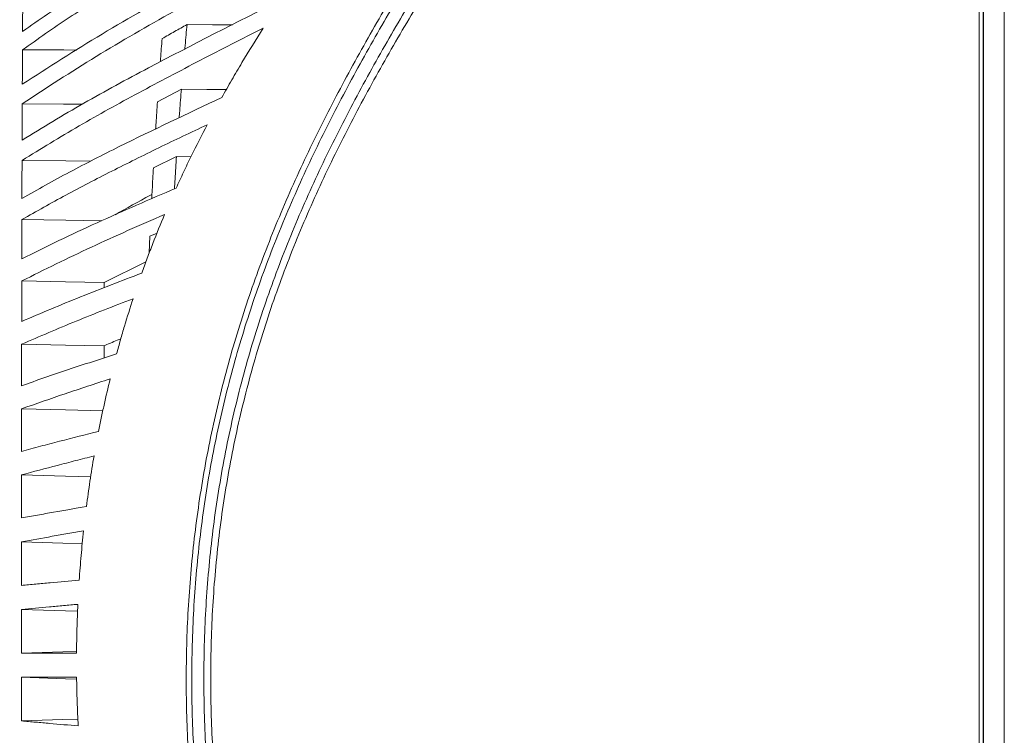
# Model space of a CAD drawing. Header units: millimetres. Extents: x 0 to 1118, y 0 to 864.
# Tile 491 of 512: x 766 to 797, y 621 to 644. Entities that reach past the tile are written whole.
import ezdxf

# ---------------------------------------------------------------- set-up
doc = ezdxf.new("R2010")
doc.units = ezdxf.units.MM
doc.styles.add('SLDTEXTSTYLE0', font='TXT', dxfattribs={"width": 0.605})
doc.dimstyles.new('SLDDIMSTYLE4', dxfattribs={"dimtxt": 3.175, "dimasz": 3.302, "dimexe": 0, "dimexo": 0.0625, "dimgap": 0.79375, "dimtad": 0, "dimtih": 1, "dimtoh": 1, "dimlfac": 4, "dimrnd": 1e-09, "dimzin": 4, "dimdsep": 46, "dimtxsty": 'SLDTEXTSTYLE0', "dimsah": 1, "dimcen": 0.09, "dimadec": 0, "dimazin": 1, "dimtfac": 1, "dimtofl": 0, "dimtmove": 0, "dimatfit": 3, "dimfxl": 1, "dimfrac": 2, "dimtolj": 1, "dimtzin": 12, "dimarcsym": 0})

# ---------------------------------------------------------------- blocks, each defined once
blk = doc.blocks.new('_D_35')
at = {"color": 7, "linetype": 'Continuous', "lineweight": 0}
for p, q in [((794.435, 677.284), (669.723, 677.284)), ((671.323, 677.284), (671.323, 613.345)), ((671.323, 544.534), (671.323, 608.473)), ((791.287, 544.534), (669.723, 544.534))]:
    blk.add_line(p, q, dxfattribs=at)
for points in [[(671.323, 677.284), (670.815, 673.982), (671.831, 673.982)], [(671.323, 544.534), (671.831, 547.836), (670.815, 547.836)]]:
    blk.add_solid(points, dxfattribs=at)
at = {"color": 7, "linetype": 'Continuous', "lineweight": 0, "insert": (664.653, 612.565), "char_height": 3.175, "attachment_point": 1, "style": 'SLDTEXTSTYLE0'}
blk.add_mtext('531.00', dxfattribs=at)

msp = doc.modelspace()

# ---------------------------------------------------------------- linework, layer by layer
at = {"color": 7, "linetype": 'Continuous', "lineweight": 15}
for p, q in [((796.1598, 549.5256), (796.1598, 672.2922)), ((796.2973, 672.3181), (796.2973, 549.4997)), ((770.5816, 640.9433), (771.3275, 641.3405)), ((770.4556, 638.8896), (771.174, 639.2414)), ((771.6226, 639.2353), (771.174, 639.2414)), ((770.3265, 636.2399), (770.349, 636.7603)), ((770.349, 636.7603), (770.5693, 636.8571)), ((768.928, 635.3254), (770.2236, 635.9646)), ((768.9276, 635.1599), (768.928, 635.3254))]:
    msp.add_line(p, q, dxfattribs=at)
at = {"color": 9, "linetype": 'Continuous', "lineweight": 0}
for p, q in [((796.2848, 672.4964), (796.2848, 549.3214)), ((796.9473, 672.3181), (796.9473, 549.4997))]:
    msp.add_line(p, q, dxfattribs=at)
at = {"color": 7, "linetype": 'Continuous', "lineweight": 15, "flags": 128}
for points in [[(772.9199, 643.3424), (772.2994, 643.3467), (771.5032, 643.3522)], [(768.0686, 642.5581), (767.6698, 642.5596), (766.3799, 642.5645)], [(772.7263, 641.3261), (772.1238, 641.3323), (771.3275, 641.3405)], [(768.2393, 640.8713), (767.6608, 640.8755), (766.3724, 640.8847)], [(768.5086, 639.0972), (767.7314, 639.1054), (766.3661, 639.1197)], [(768.8475, 637.2439), (767.7263, 637.2594), (766.361, 637.2782)], [(768.928, 635.3254), (767.7221, 635.346), (766.3568, 635.3692)], [(768.9238, 633.35), (767.7191, 633.3743), (766.3538, 633.4019)], [(768.8814, 631.3272), (767.717, 631.3542), (766.3517, 631.3858)], [(768.5031, 629.2748), (767.7156, 629.2953), (766.3504, 629.331)], [(768.2419, 627.1926), (767.6343, 627.2101), (766.35, 627.2472)], [(768.0962, 625.0898), (767.7157, 625.1018), (766.3505, 625.1448)], [(768.0638, 623.8422), (767.6355, 623.8276), (766.3511, 623.7839)], [(768.0665, 622.9756), (767.7169, 622.9875), (766.3516, 623.0339)], [(768.1042, 621.7282), (767.6376, 621.7135), (766.3529, 621.673)]]:
    msp.add_lwpolyline(points, dxfattribs=at)
at = {"color": 9, "linetype": 'Continuous', "lineweight": 0}
for points, knots in [([(788.6596, 555.8137), (788.6468, 556.5834), (788.6212, 558.1242), (788.4084, 561.1099), (787.9627, 564.764), (787.181, 569.0569), (786.1927, 573.3116), (785.0298, 577.5202), (783.7195, 581.6879), (782.2883, 585.8166), (780.2544, 591.2841), (778.363, 596.0286), (776.5143, 600.7964), (775.2255, 604.2441), (774.0522, 607.7502), (773.229, 610.6134), (772.6867, 612.7759), (772.2318, 614.9489), (771.8742, 617.1315), (771.6217, 619.3304), (771.4827, 621.5425), (771.4651, 623.7586), (771.5741, 625.9729), (771.8136, 628.1784), (772.1871, 630.3657), (772.6955, 632.5286), (773.3342, 634.6534), (774.0972, 636.735), (774.9722, 638.7691), (775.9431, 640.7552), (776.9929, 642.6987), (778.4678, 645.2349), (780.4077, 648.3353), (782.4575, 651.5847), (784.1364, 654.4259), (785.3724, 656.7189), (786.4189, 658.9306), (787.275, 661.0701), (787.9702, 663.2854), (788.3951, 665.2886), (788.6148, 667.0334), (788.6445, 668.0115), (788.6593, 668.5018)], [0, 0, 0, 0, 0.01938218, 0.03880038, 0.07534504, 0.11202174, 0.14862831, 0.18530126, 0.22194319, 0.25862458, 0.29532623, 0.36882954, 0.38723608, 0.42409835, 0.46150969, 0.48029814, 0.49910744, 0.51763718, 0.5361869, 0.55477823, 0.57334817, 0.5919727, 0.61055336, 0.62914281, 0.64780058, 0.6663926, 0.6850542, 0.70363519, 0.72218849, 0.74078709, 0.7592836, 0.77780008, 0.81465829, 0.85137108, 0.87454728, 0.89775461, 0.9169499, 0.93613964, 0.95575437, 0.97535938, 0.98764666, 1, 1, 1, 1]), ([(788.8058, 668.5055), (788.7938, 668.0125), (788.7699, 667.0264), (788.5595, 665.2783), (788.1442, 663.2768), (787.4558, 661.053), (786.598, 658.8876), (785.5425, 656.6472), (784.2989, 654.3379), (782.6166, 651.4915), (780.5639, 648.2404), (778.6231, 645.1435), (777.1489, 642.6126), (776.1008, 640.6765), (775.1319, 638.6974), (774.2589, 636.6721), (773.4985, 634.6003), (772.8624, 632.4854), (772.3559, 630.3343), (771.9842, 628.1559), (771.7455, 625.9607), (771.6375, 623.756), (771.6559, 621.5495), (771.7947, 619.3473), (772.0475, 617.1561), (772.4047, 614.9817), (772.8595, 612.8156), (773.4017, 610.6598), (774.2248, 607.8035), (775.3982, 604.3037), (776.6867, 600.8608), (778.5358, 596.0944), (780.4273, 591.3486), (782.4595, 585.8771), (783.8906, 581.7434), (785.1992, 577.5699), (786.3606, 573.3542), (787.3455, 569.0922), (788.1239, 564.791), (788.5675, 561.1205), (788.768, 558.1406), (788.8061, 556.5617), (788.8061, 555.8122), (788.8061, 555.8122)], [0, 0, 0, 0, 0.0124156, 0.0248326, 0.0442888, 0.0638163, 0.0833864, 0.102901, 0.1261536, 0.1494116, 0.1861517, 0.2229768, 0.2414386, 0.2598986, 0.2784059, 0.2969111, 0.3154101, 0.3339501, 0.3524897, 0.3710264, 0.3895636, 0.4080613, 0.4265798, 0.4450991, 0.4635997, 0.4821013, 0.5005705, 0.5193186, 0.5380678, 0.575411, 0.6122364, 0.6306344, 0.7041537, 0.7408818, 0.7776078, 0.8142993, 0.8510028, 0.8877028, 0.9243996, 0.9610885, 0.980545, 0.9999999, 1, 1, 1, 1]), ([(789.2634, 555.8122), (789.2634, 555.8122), (789.2634, 556.5375), (789.2155, 558.7198), (788.918, 562.3507), (788.2784, 566.6774), (787.4101, 570.964), (786.3466, 575.2065), (785.1196, 579.4049), (783.755, 583.5618), (782.2782, 587.6807), (780.7195, 591.7709), (779.1113, 595.8439), (777.4993, 599.9192), (775.9419, 604.0207), (774.5158, 608.1761), (773.5164, 611.7035), (772.8798, 614.5684), (772.4964, 616.7381), (772.2169, 618.9259), (772.0514, 621.1261), (772.0066, 623.3335), (772.0899, 625.5404), (772.3042, 627.738), (772.6539, 629.9186), (773.1403, 632.0733), (773.7597, 634.1944), (774.5082, 636.2727), (775.3714, 638.303), (776.3351, 640.2845), (777.3802, 642.221), (778.855, 644.7518), (780.8023, 647.8449), (782.8767, 651.1021), (784.591, 653.9681), (785.8549, 656.283), (786.9172, 658.4968), (787.776, 660.601), (788.4794, 662.7611), (788.9482, 664.8125), (789.2165, 666.733), (789.2477, 667.9147), (789.2634, 668.5055)], [0, 0, 0, 0, 0.0000001, 0.0182549, 0.0549227, 0.0916009, 0.1282775, 0.1649582, 0.2016499, 0.2383441, 0.2750562, 0.3117701, 0.348506, 0.3852707, 0.4220717, 0.4589178, 0.4958144, 0.5142712, 0.5327612, 0.55125, 0.5697591, 0.5882671, 0.6067898, 0.6253117, 0.6438065, 0.6623381, 0.6808701, 0.6993857, 0.7179031, 0.7363699, 0.7548217, 0.7732755, 0.8100823, 0.8468029, 0.8704662, 0.8941239, 0.9131571, 0.9322387, 0.9512837, 0.9702671, 0.985135, 1, 1, 1, 1]), ([(789.6169, 668.5038), (789.5974, 667.903), (789.5583, 666.7015), (789.2742, 664.7553), (788.7878, 662.6821), (788.066, 660.504), (787.1885, 658.383), (786.108, 656.1572), (784.8275, 653.8346), (783.0982, 650.9679), (781.0114, 647.7155), (779.0568, 644.631), (777.5789, 642.1101), (776.5334, 640.1834), (775.5704, 638.2127), (774.7087, 636.1944), (773.9623, 634.1286), (773.3452, 632.0203), (772.8611, 629.8787), (772.5136, 627.7109), (772.3012, 625.526), (772.2196, 623.3315), (772.2658, 621.1362), (772.4327, 618.9476), (772.7137, 616.7711), (773.0988, 614.6119), (773.7381, 611.7597), (774.7422, 608.2458), (776.1753, 604.104), (777.741, 600.0121), (779.3624, 595.9426), (780.9808, 591.8715), (782.5499, 587.7806), (784.0376, 583.6579), (785.4127, 579.4954), (786.6508, 575.288), (787.7249, 571.0347), (788.6055, 566.7327), (789.2523, 562.3876), (789.5714, 558.7375), (789.6056, 556.5427), (789.6169, 555.8122)], [0, 0, 0, 0, 0.0151052, 0.0302135, 0.0493734, 0.0685948, 0.0878524, 0.1070619, 0.1307912, 0.1545261, 0.1912488, 0.2279761, 0.2463529, 0.2647277, 0.2830942, 0.3014952, 0.3198943, 0.3383011, 0.3567075, 0.3750776, 0.393479, 0.4118812, 0.4302759, 0.4486715, 0.4670576, 0.4854449, 0.5038098, 0.5405501, 0.5772798, 0.614004, 0.6507265, 0.6874493, 0.7241836, 0.7609161, 0.7976672, 0.8344158, 0.8711927, 0.9079655, 0.9448022, 0.9816286, 1, 1, 1, 1])]:
    msp.add_open_spline(points, degree=3, knots=knots, dxfattribs=at)
at = {"color": 7, "linetype": 'Continuous', "lineweight": 15}
for points, knots in [([(766.3828, 643.139), (766.8976, 643.4948), (767.9279, 644.2071), (770.1048, 645.5573), (772.8939, 647.1847), (776.2649, 649.1098), (778.4225, 650.4477), (779.5015, 651.1168)], [0, 0, 0, 0, 0.1255065, 0.2512374, 0.5022032, 0.7510529, 1, 1, 1, 1]), ([(778.7648, 650.1377), (777.7271, 649.5043), (775.652, 648.2377), (772.4599, 646.4055), (769.8432, 644.855), (767.8189, 643.5751), (766.8596, 642.9014), (766.3799, 642.5645)], [0, 0, 0, 0, 0.2510307, 0.5020217, 0.7507405, 0.8753814, 1, 1, 1, 1]), ([(766.3749, 641.4914), (767.1926, 642.0191), (768.8276, 643.074), (772.3352, 645.0313), (774.9898, 646.4779), (776.7549, 647.4397)], [0, 0, 0, 0, 0.2510891, 0.5020581, 1, 1, 1, 1]), ([(776.0842, 646.5126), (775.2504, 646.0546), (773.5828, 645.1387), (771.0896, 643.7681), (768.6437, 642.3724), (767.13, 641.3809), (766.3724, 640.8847)], [0, 0, 0, 0, 0.2509066, 0.5018133, 0.7506612, 1, 1, 1, 1]), ([(766.3682, 639.7558), (767.0019, 640.1412), (768.2692, 640.9121), (770.9651, 642.3664), (773.0505, 643.4196), (774.4379, 644.1203)], [0, 0, 0, 0, 0.2508281, 0.5015998, 1, 1, 1, 1]), ([(766.3885, 644.151), (766.388, 644.0678), (766.3871, 643.9014), (766.3851, 643.5658), (766.3838, 643.3095), (766.3828, 643.139)], [0, 0, 0, 0, 0.2509369, 0.5018732, 1, 1, 1, 1]), ([(773.8683, 643.2359), (773.2174, 642.9044), (771.9154, 642.2414), (769.9963, 641.2329), (768.1228, 640.2028), (766.952, 639.4809), (766.3661, 639.1197)], [0, 0, 0, 0, 0.2506758, 0.5013606, 0.7504894, 1, 1, 1, 1]), ([(770.7276, 642.9116), (770.857, 642.9856), (771.1147, 643.133), (771.3741, 643.2793), (771.5032, 643.3522)], [0, 0, 0, 0, 0.50206773, 1, 1, 1, 1]), ([(771.4324, 642.58), (771.436, 642.6213), (771.459, 642.8815), (771.483, 643.1371), (771.5032, 643.3522)], [0, 0, 0, 0, 0.15850471, 1, 1, 1, 1]), ([(772.5874, 641.081), (772.6899, 641.2631), (772.895, 641.6275), (773.3174, 642.3486), (773.648, 642.8811), (773.8683, 643.2359)], [0, 0, 0, 0, 0.250119, 0.5002374, 1, 1, 1, 1]), ([(770.6711, 642.1899), (770.6735, 642.221), (770.6918, 642.4642), (770.7109, 642.7032), (770.7276, 642.9116)], [0, 0, 0, 0, 0.12784875, 1, 1, 1, 1]), ([(766.3799, 642.5645), (766.3795, 642.4761), (766.3786, 642.2993), (766.3769, 641.9432), (766.3757, 641.6719), (766.3749, 641.4914)], [0, 0, 0, 0, 0.2509362, 0.5018719, 1, 1, 1, 1]), ([(771.2585, 640.4444), (771.2639, 640.5169), (771.2862, 640.8183), (771.3097, 641.115), (771.3275, 641.3405)], [0, 0, 0, 0, 0.2404897, 1, 1, 1, 1]), ([(766.3627, 637.9405), (766.8536, 638.2151), (767.8352, 638.7642), (769.9009, 639.8165), (771.5137, 640.5756), (772.5874, 641.081)], [0, 0, 0, 0, 0.2505552, 0.5010863, 1, 1, 1, 1]), ([(766.3724, 640.8847), (766.372, 640.7915), (766.3713, 640.6051), (766.3698, 640.2302), (766.3688, 639.9453), (766.3682, 639.7558)], [0, 0, 0, 0, 0.250935, 0.501871, 1, 1, 1, 1]), ([(770.5265, 640.0938), (770.5305, 640.1581), (770.5483, 640.4437), (770.5671, 640.7252), (770.5816, 640.9433)], [0, 0, 0, 0, 0.2249255, 1, 1, 1, 1]), ([(772.1277, 640.2315), (771.6266, 639.9936), (770.6243, 639.5177), (769.1556, 638.79), (767.7217, 638.0482), (766.8147, 637.535), (766.361, 637.2782)], [0, 0, 0, 0, 0.2504487, 0.5009041, 0.7503254, 1, 1, 1, 1]), ([(771.1644, 638.2615), (771.2405, 638.4278), (771.3927, 638.7603), (771.709, 639.4195), (771.9603, 639.9068), (772.1277, 640.2315)], [0, 0, 0, 0, 0.250129, 0.5002577, 1, 1, 1, 1]), ([(771.1102, 638.2377), (771.1163, 638.3371), (771.1368, 638.6741), (771.1586, 639.0068), (771.174, 639.2414)], [0, 0, 0, 0, 0.2948907, 1, 1, 1, 1]), ([(766.3661, 639.1197), (766.3658, 639.0222), (766.3652, 638.8271), (766.3641, 638.4353), (766.3633, 638.1381), (766.3627, 637.9405)], [0, 0, 0, 0, 0.2509353, 0.501871, 1, 1, 1, 1]), ([(770.4046, 637.9278), (770.4093, 638.0204), (770.4257, 638.3433), (770.4431, 638.6622), (770.4556, 638.8896)], [0, 0, 0, 0, 0.2867749, 1, 1, 1, 1]), ([(766.3582, 636.0543), (766.7403, 636.2452), (767.5043, 636.6269), (769.0948, 637.3675), (770.337, 637.9041), (771.1644, 638.2615)], [0, 0, 0, 0, 0.2503453, 0.5006816, 1, 1, 1, 1]), ([(769.2707, 637.4298), (769.6283, 637.6348), (770.0009, 637.8484), (770.3955, 638.0529), (770.4115, 638.0612)], [0, 0, 0, 0, 0.9595792, 1, 1, 1, 1]), ([(770.8056, 637.4405), (770.4208, 637.2727), (769.6511, 636.937), (768.1427, 636.2552), (767.0708, 635.7234), (766.3568, 635.3692)], [0, 0, 0, 0, 0.2502834, 0.5005707, 1, 1, 1, 1]), ([(770.0961, 635.6143), (770.1516, 635.768), (770.2624, 636.0753), (770.4944, 636.6859), (770.6812, 637.1388), (770.8056, 637.4405)], [0, 0, 0, 0, 0.2501191, 0.5002368, 1, 1, 1, 1]), ([(766.361, 637.2782), (766.3608, 637.1768), (766.3603, 636.974), (766.3593, 636.5672), (766.3587, 636.2592), (766.3582, 636.0543)], [0, 0, 0, 0, 0.2509349, 0.5018702, 1, 1, 1, 1]), ([(766.3548, 634.1066), (766.6549, 634.2357), (767.2552, 634.494), (768.4929, 634.9995), (769.455, 635.3685), (770.0961, 635.6143)], [0, 0, 0, 0, 0.250204, 0.5004048, 1, 1, 1, 1]), ([(766.3568, 635.3692), (766.3566, 635.2644), (766.3563, 635.0548), (766.3555, 634.6349), (766.3551, 634.3176), (766.3548, 634.1066)], [0, 0, 0, 0, 0.2509344, 0.5018704, 1, 1, 1, 1]), ([(769.8234, 634.8161), (769.5251, 634.7008), (768.9286, 634.4702), (767.7572, 634.0028), (766.915, 633.6422), (766.3538, 633.4019)], [0, 0, 0, 0, 0.2501669, 0.5003353, 1, 1, 1, 1]), ([(769.3107, 633.1003), (769.3503, 633.2443), (769.4294, 633.5322), (769.5964, 634.1054), (769.7326, 634.5319), (769.8234, 634.8161)], [0, 0, 0, 0, 0.2500848, 0.5001697, 1, 1, 1, 1]), ([(766.3538, 633.4019), (766.3537, 633.2942), (766.3534, 633.0789), (766.3529, 632.648), (766.3526, 632.323), (766.3523, 632.1068)], [0, 0, 0, 0, 0.2509346, 0.5018691, 1, 1, 1, 1]), ([(768.9231, 632.9737), (768.9232, 632.9913), (768.9234, 633.1172), (768.9236, 633.2424), (768.9238, 633.35)], [0, 0, 0, 0, 0.1400225, 1, 1, 1, 1]), ([(768.9238, 633.35), (768.952, 633.3624), (769.1215, 633.4366), (769.2961, 633.5094), (769.4416, 633.5701)], [0, 0, 0, 0, 0.1662725, 1, 1, 1, 1]), ([(766.3523, 632.1068), (766.5917, 632.1912), (767.0705, 632.3601), (768.0501, 632.6929), (768.8066, 632.9374), (769.3107, 633.1003)], [0, 0, 0, 0, 0.2501206, 0.5002401, 1, 1, 1, 1]), ([(769.1094, 632.3201), (768.8739, 632.2435), (768.4028, 632.0903), (767.4749, 631.7807), (766.8009, 631.5438), (766.3517, 631.3858)], [0, 0, 0, 0, 0.2501022, 0.5002055, 1, 1, 1, 1]), ([(768.7493, 630.6871), (768.7766, 630.8238), (768.8311, 631.0973), (768.9478, 631.6424), (769.0448, 632.0491), (769.1094, 632.3201)], [0, 0, 0, 0, 0.250086, 0.5001719, 1, 1, 1, 1]), ([(766.3517, 631.3858), (766.3516, 631.2759), (766.3514, 631.0559), (766.3511, 630.6161), (766.3509, 630.2848), (766.3507, 630.0646)], [0, 0, 0, 0, 0.2509347, 0.5018692, 1, 1, 1, 1]), ([(766.3507, 630.0646), (766.5462, 630.1172), (766.9372, 630.2225), (767.7324, 630.4307), (768.3426, 630.5846), (768.7493, 630.6871)], [0, 0, 0, 0, 0.2500741, 0.5001469, 1, 1, 1, 1]), ([(768.6077, 629.9204), (768.416, 629.8718), (768.0326, 629.7747), (767.275, 629.5791), (766.7202, 629.4302), (766.3504, 629.331)], [0, 0, 0, 0, 0.25006306, 0.50012519, 1, 1, 1, 1]), ([(768.3702, 628.3464), (768.3876, 628.478), (768.4223, 628.7411), (768.4985, 629.2662), (768.564, 629.6587), (768.6077, 629.9204)], [0, 0, 0, 0, 0.25007496, 0.50014987, 1, 1, 1, 1]), ([(766.3504, 629.331), (766.3503, 629.2192), (766.3502, 628.9956), (766.3501, 628.549), (766.3501, 628.2132), (766.35, 627.9899)], [0, 0, 0, 0, 0.2509344, 0.501869, 1, 1, 1, 1]), ([(766.35, 627.9899), (766.5156, 628.02), (766.8467, 628.08), (767.5172, 628.1991), (768.029, 628.2875), (768.3702, 628.3464)], [0, 0, 0, 0, 0.2500474, 0.500094, 1, 1, 1, 1]), ([(768.2806, 627.589), (768.1174, 627.5608), (767.791, 627.5043), (767.1442, 627.3908), (766.6677, 627.3046), (766.35, 627.2472)], [0, 0, 0, 0, 0.2500414, 0.5000816, 1, 1, 1, 1]), ([(768.1466, 626.0531), (768.1555, 626.1813), (768.1734, 626.4377), (768.2153, 626.95), (768.2545, 627.3334), (768.2806, 627.589)], [0, 0, 0, 0, 0.2500671, 0.5001337, 1, 1, 1, 1]), ([(766.35, 627.2472), (766.35, 627.1342), (766.3501, 626.9081), (766.3501, 626.4569), (766.3502, 626.1182), (766.3502, 625.893)], [0, 0, 0, 0, 0.25093435, 0.50186848, 1, 1, 1, 1]), ([(766.3502, 625.893), (766.498, 625.9064), (766.7937, 625.9333), (767.3905, 625.9868), (767.8442, 626.0266), (768.1466, 626.0531)], [0, 0, 0, 0, 0.25003182, 0.50006351, 1, 1, 1, 1]), ([(768.1039, 625.3013), (767.9562, 625.2883), (767.6608, 625.2624), (767.074, 625.2104), (766.6399, 625.171), (766.3505, 625.1448)], [0, 0, 0, 0, 0.250027, 0.5000543, 1, 1, 1, 1]), ([(766.3505, 625.1448), (766.3505, 625.0311), (766.3506, 624.8036), (766.3508, 624.35), (766.351, 624.01), (766.3511, 623.7839)], [0, 0, 0, 0, 0.2509344, 0.501869, 1, 1, 1, 1]), ([(768.0631, 623.7839), (768.0644, 623.9105), (768.067, 624.1635), (768.0779, 624.6694), (768.0935, 625.0485), (768.1039, 625.3013)], [0, 0, 0, 0, 0.2500634, 0.5001268, 1, 1, 1, 1]), ([(766.3511, 623.7839), (766.4924, 623.7839), (766.775, 623.7839), (767.3442, 623.7839), (767.7756, 623.7839), (768.0631, 623.7839)], [0, 0, 0, 0, 0.250023, 0.5000457, 1, 1, 1, 1]), ([(768.0652, 623.0339), (767.9212, 623.0339), (767.6332, 623.0339), (767.0603, 623.0339), (766.6351, 623.0339), (766.3516, 623.0339)], [0, 0, 0, 0, 0.2500197, 0.500039, 1, 1, 1, 1]), ([(766.3516, 623.0339), (766.3517, 622.92), (766.3519, 622.6922), (766.3523, 622.2385), (766.3527, 621.8989), (766.3529, 621.673)], [0, 0, 0, 0, 0.2509347, 0.5018694, 1, 1, 1, 1]), ([(768.1142, 621.5166), (768.108, 621.643), (768.0956, 621.8958), (768.0767, 622.4015), (768.0698, 622.781), (768.0652, 623.0339)], [0, 0, 0, 0, 0.2500628, 0.5001257, 1, 1, 1, 1]), ([(766.3529, 621.673), (766.4986, 621.6599), (766.7899, 621.6337), (767.3759, 621.5815), (767.8189, 621.5426), (768.1142, 621.5166)], [0, 0, 0, 0, 0.2500165, 0.5000326, 1, 1, 1, 1])]:
    msp.add_open_spline(points, degree=3, knots=knots, dxfattribs=at)

# ---------------------------------------------------------------- dimensions: what is measured, and where the dimension line sits
at = {"color": 7, "linetype": 'Continuous', "lineweight": 0}
dim = msp.add_linear_dim(base=(671.3228, 544.5339), p1=(796.0348, 677.2839), p2=(792.8873, 544.5339), angle=90, dimstyle='SLDDIMSTYLE4', dxfattribs=at)
dim.commit()
dim.dimension.update_dxf_attribs({"geometry": '_D_35', "text_midpoint": (671.3228, 610.9089), "dimtype": 160})

doc.saveas('drawing.dxf')
